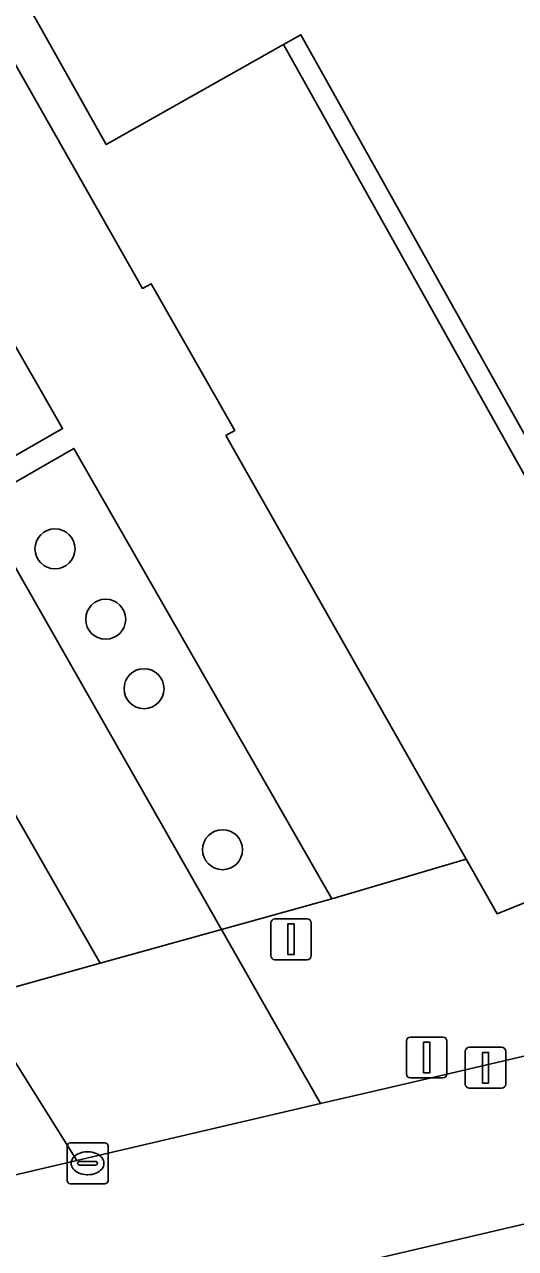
# Model space of a CAD drawing. Extents: x 161087 to 161926, y 382572 to 383873.
# Drawn here: x 161602.67 to 161614.67, y 383239.17 to 383269.1 of the extents above; entities that cross this region are included whole.
import ezdxf

# ---------------------------------------------------------------- set-up
doc = ezdxf.new("R2010")
doc.units = 0
for name, color, linetype in [('IMGEO_Berm_groen', 7, 'Continuous'), ('IMGEO_Boom', 7, 'Continuous'), ('IMGEO_Erf', 7, 'Continuous'), ('IMGEO_Fietspad_gesloten', 7, 'Continuous'), ('IMGEO_Kolk', 7, 'Continuous'), ('IMGEO_OVBaan_gesloten', 7, 'Continuous'), ('IMGEO_Pand', 7, 'Continuous'), ('IMGEO_Pand_overbouw', 7, 'Continuous'), ('IMGEO_Parkeervlak_open', 7, 'Continuous'), ('IMGEO_Rijbaan_lokaal_gesloten', 7, 'Continuous'), ('IMGEO_Rijbaan_lokaal_open', 7, 'Continuous'), ('IMGEO_Verkeersregelinstallatiepaal', 7, 'Continuous'), ('IMGEO_Voetgangersgebied_open', 7, 'Continuous'), ('IMGEO_Voetpad_open', 7, 'Continuous')]:
    doc.layers.add(name, color=color, linetype=linetype)

msp = doc.modelspace()

# ---------------------------------------------------------------- linework, layer by layer
at = {"layer": 'IMGEO_Berm_groen'}
msp.add_lwpolyline([(161603.88, 383258.731), (161601.55, 383257.397), (161607.487, 383246.967), (161610.183, 383247.717)], close=True, dxfattribs=at)
at = {"layer": 'IMGEO_Boom'}
for centre in [(161603.418, 383256.277), (161604.657, 383254.555), (161605.594, 383252.856), (161607.513, 383248.919)]:
    msp.add_circle(centre, 0.489, dxfattribs=at)
at = {"layer": 'IMGEO_Erf'}
for points in [[(161654.421, 383299.071), (161664.476, 383281.173), (161656.246, 383276.55), (161654.854, 383279.029), (161638.859, 383270.042), (161638.597, 383269.895), (161640.098, 383267.211), (161617.434, 383254.536), (161609.43, 383268.85), (161609.003, 383268.61), (161604.665, 383266.166), (161591.129, 383290.286)], [(161589.763, 383290.481), (161605.553, 383262.644), (161605.771, 383262.761), (161607.816, 383259.172), (161607.595, 383259.045), (161612.725, 383250), (161613.468, 383248.69), (161614.226, 383247.354), (161619.707, 383249.567), (161620.744, 383247.847), (161625.724, 383250), (161643.415, 383257.649), (161641.408, 383261.33), (161647.094, 383263.721), (161657.229, 383269.478), (161657.81, 383268.389), (161658.976, 383268.91), (161669.162, 383273.421), (161701.415, 383287.367)]]:
    msp.add_lwpolyline(points, dxfattribs=at)
at = {"layer": 'IMGEO_Fietspad_gesloten'}
msp.add_lwpolyline([(161604.278, 383237.297), (161605.531, 383237.577), (161615.152, 383239.83), (161619.623, 383240.865), (161623.677, 383241.8), (161622.68, 383245.696), (161613.453, 383243.539), (161611.249, 383243.024), (161609.909, 383242.711), (161603.953, 383241.32), (161602.416, 383240.962), (161594.683, 383239.251)], dxfattribs=at)
at = {"layer": 'IMGEO_Kolk'}
for p, q in [((161603.713, 383240.824), (161603.713, 383241.676)), ((161603.788, 383241.75), (161604.64, 383241.75)), ((161604.201, 383241.53), (161604.226, 383241.53)), ((161604.714, 383241.676), (161604.714, 383240.824)), ((161603.972, 383241.244), (161603.972, 383241.256)), ((161604.015, 383241.293), (161604.413, 383241.293)), ((161604.456, 383241.256), (161604.456, 383241.244)), ((161604.41, 383241.207), (161604.012, 383241.207)), ((161604.224, 383240.97), (161604.199, 383240.97)), ((161604.64, 383240.75), (161603.788, 383240.75))]:
    msp.add_line(p, q, dxfattribs=at)
for points in [[(161603.713, 383240.824), (161603.713, 383241.676)], [(161603.788, 383241.75), (161604.64, 383241.75)], [(161604.714, 383241.676), (161604.714, 383240.824)], [(161604.64, 383240.75), (161603.788, 383240.75)]]:
    msp.add_lwpolyline(points, dxfattribs=at)
for centre, radius, start, end in [((161603.79, 383241.674), 0.0765, 91.552, 178.448), ((161603.79, 383241.674), 0.0765, 91.552, 178.448), ((161604.638, 383241.674), 0.0765, 1.552, 88.448), ((161604.638, 383241.674), 0.0765, 1.552, 88.448), ((161604.012, 383241.253), 0.0403, 85.8775, 175.7526), ((161604.009, 383241.243), 0.0366, 178.938, 274.7102), ((161604.413, 383241.25), 0.043, 264.8664, 352.4533), ((161604.417, 383241.255), 0.0386, 1.7309, 96.639), ((161603.79, 383240.826), 0.0765, 181.552, 268.448), ((161603.79, 383240.826), 0.0765, 181.552, 268.448), ((161604.638, 383240.826), 0.0765, 271.552, 358.448), ((161604.638, 383240.826), 0.0765, 271.552, 358.448)]:
    msp.add_arc(centre, radius, start, end, dxfattribs=at)
for centre, major_axis, ratio, start_param, end_param in [((161604.2, 383241.25), (-0.387, 0.002), 0.722429, 4.712389, 7.853982), ((161604.225, 383241.25), (-0.39, 0.002), 0.717154, 1.570796, 4.712389)]:
    msp.add_ellipse(centre, major_axis=major_axis, ratio=ratio, start_param=start_param, end_param=end_param, dxfattribs=at)
at = {"layer": 'IMGEO_OVBaan_gesloten'}
msp.add_lwpolyline([(161600.624, 383246.616), (161601.457, 383245.291), (161604.519, 383246.142), (161577.412, 383293.529)], dxfattribs=at)
at = {"layer": 'IMGEO_Pand'}
msp.add_lwpolyline([(161592.275, 383294.054), (161592.994, 383292.772), (161590.517, 383291.377), (161591.129, 383290.286), (161604.665, 383266.166), (161609.003, 383268.61), (161609.43, 383268.85), (161617.434, 383254.536), (161640.098, 383267.211), (161638.597, 383269.895), (161638.859, 383270.042), (161654.854, 383279.029), (161656.246, 383276.55), (161664.476, 383281.173), (161654.421, 383299.071), (161650.887, 383297.086), (161640.986, 383314.71)], dxfattribs=at)
at = {"layer": 'IMGEO_Pand_overbouw'}
msp.add_lwpolyline([(161638.859, 383270.042), (161638.597, 383269.895), (161640.098, 383267.211), (161617.434, 383254.536), (161609.43, 383268.85), (161609.003, 383268.61), (161617.245, 383253.869), (161640.599, 383266.93)], close=True, dxfattribs=at)
at = {"layer": 'IMGEO_Parkeervlak_open'}
msp.add_lwpolyline([(161595.611, 383267.739), (161596.111, 383266.863), (161601.028, 383258.314), (161601.273, 383257.884), (161603.602, 383259.217), (161597.957, 383269.081)], close=True, dxfattribs=at)
at = {"layer": 'IMGEO_Rijbaan_lokaal_gesloten'}
msp.add_lwpolyline([(161595.611, 383267.739), (161593.172, 383272.017), (161584.168, 383287.803), (161580.056, 383295.014), (161577.412, 383293.529), (161604.519, 383246.142), (161607.487, 383246.967), (161601.55, 383257.397), (161601.273, 383257.884), (161601.028, 383258.314), (161596.111, 383266.863)], close=True, dxfattribs=at)
msp.add_lwpolyline([(161619.623, 383240.865), (161615.152, 383239.83), (161605.531, 383237.577)], dxfattribs=at)
at = {"layer": 'IMGEO_Rijbaan_lokaal_open'}
msp.add_lwpolyline([(161607.487, 383246.967), (161604.519, 383246.142), (161601.457, 383245.291), (161603.953, 383241.32), (161609.909, 383242.711)], close=True, dxfattribs=at)
at = {"layer": 'IMGEO_Verkeersregelinstallatiepaal'}
for p, q in [((161608.793, 383247.227), (161609.583, 383247.227)), ((161609.583, 383247.227), (161608.793, 383247.227)), ((161608.693, 383246.327), (161608.693, 383247.127)), ((161608.693, 383247.127), (161608.693, 383246.327)), ((161609.683, 383247.127), (161609.683, 383246.327)), ((161609.683, 383246.327), (161609.683, 383247.127)), ((161609.583, 383246.227), (161608.793, 383246.227)), ((161608.793, 383246.227), (161609.583, 383246.227)), ((161612.008, 383243.438), (161612.008, 383244.238)), ((161612.008, 383244.238), (161612.008, 383243.438)), ((161612.108, 383244.338), (161612.898, 383244.338)), ((161612.898, 383244.338), (161612.108, 383244.338)), ((161612.998, 383244.238), (161612.998, 383243.438)), ((161612.998, 383243.438), (161612.998, 383244.238)), ((161613.445, 383243.187), (161613.445, 383243.987)), ((161613.445, 383243.987), (161613.445, 383243.187)), ((161613.545, 383244.087), (161614.335, 383244.087)), ((161614.335, 383244.087), (161613.545, 383244.087)), ((161614.435, 383243.987), (161614.435, 383243.187)), ((161614.435, 383243.187), (161614.435, 383243.987)), ((161612.898, 383243.338), (161612.108, 383243.338)), ((161612.108, 383243.338), (161612.898, 383243.338)), ((161614.335, 383243.087), (161613.545, 383243.087)), ((161613.545, 383243.087), (161614.335, 383243.087))]:
    msp.add_line(p, q, dxfattribs=at)
for points in [[(161609.113, 383247.102), (161609.263, 383247.102), (161609.263, 383246.352), (161609.113, 383246.352), (161609.113, 383247.102)], [(161612.428, 383244.213), (161612.578, 383244.213), (161612.578, 383243.463), (161612.428, 383243.463), (161612.428, 383244.213)], [(161613.865, 383243.962), (161614.015, 383243.962), (161614.015, 383243.212), (161613.865, 383243.212), (161613.865, 383243.962)]]:
    msp.add_lwpolyline(points, dxfattribs=at)
for centre, start, end in [((161608.793, 383247.127), 90, 180), ((161608.793, 383247.127), 90, 180), ((161609.583, 383247.127), 0, 90), ((161609.583, 383247.127), 360, 90), ((161608.793, 383246.327), 180, 270), ((161608.793, 383246.327), 180, 270), ((161609.583, 383246.327), 270, 0), ((161609.583, 383246.327), 270, 0), ((161612.108, 383244.238), 90, 180), ((161612.108, 383244.238), 90, 180), ((161612.898, 383244.238), 0, 90), ((161612.898, 383244.238), 360, 90), ((161613.545, 383243.987), 90, 180), ((161613.545, 383243.987), 90, 180), ((161614.335, 383243.987), 0, 90), ((161614.335, 383243.987), 360, 90), ((161612.108, 383243.438), 180, 270), ((161612.108, 383243.438), 180, 270), ((161612.898, 383243.438), 270, 0), ((161612.898, 383243.438), 270, 0), ((161613.545, 383243.187), 180, 270), ((161613.545, 383243.187), 180, 270), ((161614.335, 383243.187), 270, 0), ((161614.335, 383243.187), 270, 0)]:
    msp.add_arc(centre, 0.1, start, end, dxfattribs=at)
at = {"layer": 'IMGEO_Voetgangersgebied_open'}
msp.add_lwpolyline([(161701.415, 383287.367), (161669.162, 383273.421), (161658.976, 383268.91), (161657.81, 383268.389), (161657.229, 383269.478), (161647.094, 383263.721), (161641.408, 383261.33), (161643.415, 383257.649), (161625.724, 383250), (161620.744, 383247.847), (161619.707, 383249.567), (161614.226, 383247.354), (161613.468, 383248.69), (161610.183, 383247.717), (161607.487, 383246.967), (161609.909, 383242.711), (161611.249, 383243.024), (161613.453, 383243.539), (161622.68, 383245.696), (161628.788, 383247.124), (161650.647, 383252.251)], dxfattribs=at)
at = {"layer": 'IMGEO_Voetpad_open'}
for points in [[(161586.534, 383289.192), (161595.511, 383273.356), (161593.172, 383272.017), (161595.611, 383267.739), (161597.957, 383269.081), (161603.602, 383259.217), (161601.273, 383257.884), (161601.55, 383257.397), (161603.88, 383258.731), (161610.183, 383247.717), (161613.468, 383248.69), (161612.725, 383250), (161607.595, 383259.045), (161607.816, 383259.172), (161605.771, 383262.761), (161605.553, 383262.644), (161589.763, 383290.481)], [(161602.416, 383240.962), (161603.953, 383241.32), (161601.457, 383245.291)]]:
    msp.add_lwpolyline(points, dxfattribs=at)

doc.saveas('drawing.dxf')
